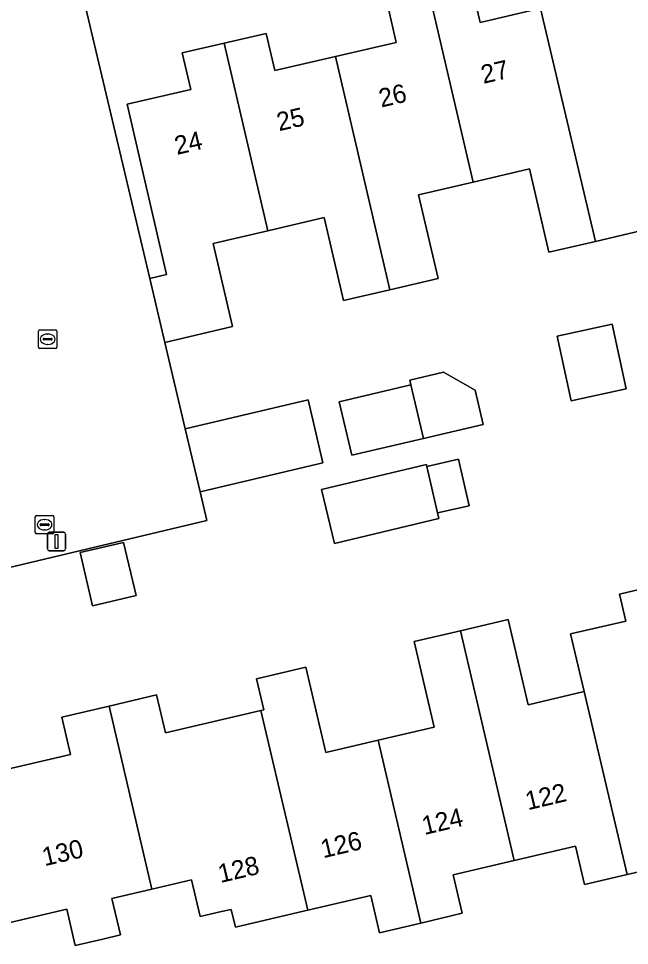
# Model space of a CAD drawing. Extents: x 158455 to 159797, y 387218 to 388672.
# Drawn here: x 159559.8 to 159592.9, y 388119 to 388169.1 of the extents above; entities that cross this region are included whole.
import ezdxf

# ---------------------------------------------------------------- set-up
doc = ezdxf.new("R2010")
doc.units = 0
for name, color, linetype in [('IMGEO_Erf', 7, 'Continuous'), ('IMGEO_Kolk', 7, 'Continuous'), ('IMGEO_Lichtmast', 7, 'Continuous'), ('IMGEO_Muur', 7, 'Continuous'), ('IMGEO_Pand', 7, 'Continuous'), ('IMGEO_Pand_nummerreeks', 7, 'Continuous'), ('IMGEO_Rijbaan_lokaal_open', 7, 'Continuous'), ('IMGEO_Rioolput', 7, 'Continuous')]:
    doc.layers.add(name, color=color, linetype=linetype)

msp = doc.modelspace()

# ---------------------------------------------------------------- linework, layer by layer
at = {"layer": 'IMGEO_Erf'}
for points in [[(159563.063, 388171.505), (159566.945, 388155.045), (159567.858, 388155.261), (159565.715, 388164.473), (159569.161, 388165.275), (159568.702, 388167.248), (159570.972, 388167.776), (159573.247, 388168.306), (159573.716, 388166.292), (159576.998, 388167.055), (159580.281, 388167.819), (159579.821, 388169.799)], [(159584.358, 388170.855), (159584.813, 388168.899), (159587.817, 388169.598)], [(159593.568, 388157.646), (159591.047, 388157.06), (159588.539, 388156.477), (159587.493, 388160.976), (159584.429, 388160.264), (159581.482, 388159.579), (159582.537, 388155.044), (159579.939, 388154.44), (159577.424, 388153.855), (159576.381, 388158.343), (159573.327, 388157.633), (159570.374, 388156.946), (159571.418, 388152.456), (159567.759, 388151.59), (159568.861, 388146.918), (159575.509, 388148.486), (159576.312, 388145.08), (159569.664, 388143.512), (159570.031, 388141.954), (159542.994, 388135.526)], [(159557.31, 388128.06), (159562.655, 388129.311), (159562.183, 388131.329), (159564.74, 388131.928), (159567.312, 388132.53), (159567.793, 388130.475), (159572.961, 388131.685), (159573.11, 388131.72), (159572.717, 388133.4), (159575.391, 388134.026), (159576.471, 388129.416), (159579.294, 388130.077), (159582.332, 388130.788), (159581.249, 388135.41), (159583.757, 388135.997), (159586.336, 388136.601), (159587.413, 388132), (159590.445, 388132.71), (159589.71, 388135.825), (159592.687, 388136.521), (159592.346, 388137.976), (159594.866, 388138.566)], [(159595.069, 388123.349), (159592.762, 388122.809), (159590.453, 388122.268), (159589.966, 388124.35), (159586.662, 388123.577), (159583.36, 388122.804), (159583.849, 388120.718), (159581.61, 388120.194), (159579.369, 388119.669), (159578.897, 388121.686), (159575.491, 388120.889), (159575.326, 388120.85), (159571.575, 388119.972), (159571.351, 388120.932), (159570.833, 388120.811), (159569.674, 388120.539), (159569.207, 388122.532), (159567.052, 388122.027), (159564.902, 388121.524), (159565.363, 388119.552), (159564.41, 388119.329), (159562.918, 388118.98), (159562.458, 388120.941), (159559.155, 388120.168)]]:
    msp.add_lwpolyline(points, dxfattribs=at)
for points in [[(159588.975, 388151.936), (159591.948, 388152.589), (159592.717, 388149.088), (159589.744, 388148.435)], [(159577.193, 388148.386), (159581.075, 388149.301), (159581.015, 388149.552), (159582.838, 388149.982), (159584.537, 388149.005), (159584.972, 388147.163), (159581.757, 388146.405), (159577.876, 388145.49)], [(159576.242, 388143.637), (159581.912, 388144.987), (159581.936, 388144.883), (159583.639, 388145.274), (159584.217, 388142.762), (159582.513, 388142.371), (159582.584, 388142.063), (159576.929, 388140.721)], [(159563.177, 388140.223), (159565.525, 388140.777), (159566.201, 388137.908), (159563.853, 388137.354)]]:
    msp.add_lwpolyline(points, close=True, dxfattribs=at)
at = {"layer": 'IMGEO_Kolk'}
for p, q in [((159560.998, 388152.268), (159561.85, 388152.268)), ((159560.923, 388151.342), (159560.923, 388152.194)), ((159561.182, 388151.762), (159561.182, 388151.774)), ((159561.225, 388151.811), (159561.623, 388151.811)), ((159561.411, 388152.048), (159561.436, 388152.048)), ((159561.666, 388151.774), (159561.666, 388151.762)), ((159561.924, 388152.194), (159561.924, 388151.342)), ((159561.85, 388151.268), (159560.998, 388151.268)), ((159561.62, 388151.725), (159561.222, 388151.725)), ((159561.434, 388151.488), (159561.409, 388151.488))]:
    msp.add_line(p, q, dxfattribs=at)
for points in [[(159560.998, 388152.268), (159561.85, 388152.268)], [(159560.923, 388151.342), (159560.923, 388152.194)], [(159561.924, 388152.194), (159561.924, 388151.342)], [(159561.85, 388151.268), (159560.998, 388151.268)]]:
    msp.add_lwpolyline(points, dxfattribs=at)
for centre, radius, start, end in [((159561, 388152.192), 0.0765, 91.552, 178.448), ((159561, 388152.192), 0.0765, 91.552, 178.448), ((159561.848, 388152.192), 0.0765, 1.552, 88.448), ((159561.848, 388152.192), 0.0765, 1.552, 88.448), ((159561.222, 388151.771), 0.0403, 85.8775, 175.7526), ((159561.219, 388151.761), 0.0366, 178.938, 274.7102), ((159561.623, 388151.768), 0.043, 264.8664, 352.4533), ((159561.627, 388151.773), 0.0386, 1.7309, 96.639), ((159561, 388151.344), 0.0765, 181.552, 268.448), ((159561, 388151.344), 0.0765, 181.552, 268.448), ((159561.848, 388151.344), 0.0765, 271.552, 358.448), ((159561.848, 388151.344), 0.0765, 271.552, 358.448)]:
    msp.add_arc(centre, radius, start, end, dxfattribs=at)
for centre, major_axis, ratio, start_param, end_param in [((159561.41, 388151.768), (-0.387, 0.002), 0.722429, 4.712389, 7.853982), ((159561.435, 388151.768), (-0.39, 0.002), 0.717154, 1.570796, 4.712389)]:
    msp.add_ellipse(centre, major_axis=major_axis, ratio=ratio, start_param=start_param, end_param=end_param, dxfattribs=at)
at = {"layer": 'IMGEO_Lichtmast'}
for p, q in [((159561.406, 388140.429), (159561.406, 388141.229)), ((159561.406, 388141.229), (159561.406, 388140.429)), ((159561.506, 388141.329), (159562.296, 388141.329)), ((159562.296, 388141.329), (159561.506, 388141.329)), ((159562.396, 388141.229), (159562.396, 388140.429)), ((159562.396, 388140.429), (159562.396, 388141.229)), ((159562.296, 388140.329), (159561.506, 388140.329)), ((159561.506, 388140.329), (159562.296, 388140.329))]:
    msp.add_line(p, q, dxfattribs=at)
msp.add_lwpolyline([(159561.826, 388141.204), (159561.976, 388141.204), (159561.976, 388140.454), (159561.826, 388140.454), (159561.826, 388141.204)], dxfattribs=at)
for centre, start, end in [((159561.506, 388141.229), 90, 180), ((159561.506, 388141.229), 90, 180), ((159562.296, 388141.229), 0, 90), ((159562.296, 388141.229), 360, 90), ((159561.506, 388140.429), 180, 270), ((159561.506, 388140.429), 180, 270), ((159562.296, 388140.429), 270, 0), ((159562.296, 388140.429), 270, 0)]:
    msp.add_arc(centre, 0.1, start, end, dxfattribs=at)
at = {"layer": 'IMGEO_Muur'}
for points in [[(159567.759, 388151.59), (159568.861, 388146.918)], [(159542.994, 388135.526), (159570.031, 388141.954)]]:
    msp.add_lwpolyline(points, dxfattribs=at)
at = {"layer": 'IMGEO_Pand'}
for points in [[(159593.022, 388173.859), (159592.574, 388175.88), (159590.284, 388175.347), (159590.754, 388173.329), (159587.408, 388172.551), (159588.087, 388169.661), (159591.047, 388157.06), (159593.568, 388157.646), (159593.448, 388158.161), (159596.404, 388158.849), (159595.248, 388163.817)], [(159588.087, 388169.661), (159587.817, 388169.598), (159584.813, 388168.899), (159584.358, 388170.855), (159582.09, 388170.327), (159584.429, 388160.264), (159587.493, 388160.976), (159588.539, 388156.477), (159591.047, 388157.06)], [(159576.998, 388167.055), (159579.939, 388154.44), (159582.537, 388155.044), (159581.482, 388159.579), (159584.429, 388160.264), (159582.09, 388170.327), (159579.821, 388169.799), (159580.281, 388167.819)], [(159570.972, 388167.776), (159573.327, 388157.633), (159576.381, 388158.343), (159577.424, 388153.855), (159579.939, 388154.44), (159576.998, 388167.055), (159573.716, 388166.292), (159573.247, 388168.306)], [(159570.972, 388167.776), (159568.702, 388167.248), (159569.161, 388165.275), (159565.715, 388164.473), (159567.858, 388155.261), (159566.945, 388155.045), (159567.759, 388151.59), (159571.418, 388152.456), (159570.374, 388156.946), (159573.327, 388157.633)], [(159592.717, 388149.088), (159591.948, 388152.589), (159588.975, 388151.936), (159589.744, 388148.435)], [(159581.075, 388149.301), (159581.757, 388146.405), (159584.972, 388147.163), (159584.537, 388149.005), (159582.838, 388149.982), (159581.015, 388149.552)], [(159581.075, 388149.301), (159577.193, 388148.386), (159577.876, 388145.49), (159581.757, 388146.405)], [(159568.861, 388146.918), (159569.664, 388143.512), (159576.312, 388145.08), (159575.509, 388148.486)], [(159581.936, 388144.883), (159582.513, 388142.371), (159584.217, 388142.762), (159583.639, 388145.274)], [(159581.936, 388144.883), (159581.912, 388144.987), (159576.242, 388143.637), (159576.929, 388140.721), (159582.584, 388142.063), (159582.513, 388142.371)], [(159563.177, 388140.223), (159563.853, 388137.354), (159566.201, 388137.908), (159565.525, 388140.777)], [(159592.762, 388122.809), (159595.069, 388123.349), (159594.586, 388125.413), (159597.751, 388126.173), (159595.61, 388135.61), (159594.866, 388138.566), (159592.346, 388137.976), (159592.687, 388136.521), (159589.71, 388135.825), (159590.445, 388132.71)], [(159592.762, 388122.809), (159590.445, 388132.71), (159587.413, 388132), (159586.336, 388136.601), (159583.757, 388135.997), (159586.662, 388123.577), (159589.966, 388124.35), (159590.453, 388122.268)], [(159579.294, 388130.077), (159581.61, 388120.194), (159583.849, 388120.718), (159583.36, 388122.804), (159586.662, 388123.577), (159583.757, 388135.997), (159581.249, 388135.41), (159582.332, 388130.788)], [(159575.491, 388120.889), (159578.897, 388121.686), (159579.369, 388119.669), (159581.61, 388120.194), (159579.294, 388130.077), (159576.471, 388129.416), (159575.391, 388134.026), (159572.717, 388133.4), (159573.11, 388131.72), (159572.961, 388131.685)], [(159575.491, 388120.889), (159572.961, 388131.685), (159567.793, 388130.475), (159567.312, 388132.53), (159564.74, 388131.928), (159567.052, 388122.027), (159569.207, 388122.532), (159569.674, 388120.539), (159570.833, 388120.811), (159571.351, 388120.932), (159571.575, 388119.972), (159575.326, 388120.85)], [(159559.155, 388120.168), (159562.458, 388120.941), (159562.918, 388118.98), (159564.41, 388119.329), (159565.363, 388119.552), (159564.902, 388121.524), (159567.052, 388122.027), (159564.74, 388131.928), (159562.183, 388131.329), (159562.655, 388129.311), (159557.31, 388128.06)]]:
    msp.add_lwpolyline(points, close=True, dxfattribs=at)
at = {"layer": 'IMGEO_Rijbaan_lokaal_open'}
msp.add_lwpolyline([(159550.66, 388171.1), (159552.164, 388164.756), (159557.023, 388144.249), (159545.841, 388141.595), (159541.782, 388140.634), (159542.994, 388135.526), (159570.031, 388141.954), (159569.664, 388143.512), (159568.861, 388146.918), (159567.759, 388151.59), (159566.945, 388155.045), (159563.063, 388171.505)], dxfattribs=at)
at = {"layer": 'IMGEO_Rioolput'}
for p, q in [((159560.828, 388142.233), (159561.68, 388142.233)), ((159560.753, 388141.307), (159560.753, 388142.159)), ((159561.012, 388141.727), (159561.012, 388141.739)), ((159561.055, 388141.776), (159561.453, 388141.776)), ((159561.241, 388142.013), (159561.266, 388142.013)), ((159561.496, 388141.739), (159561.496, 388141.727)), ((159561.754, 388142.159), (159561.754, 388141.307)), ((159561.68, 388141.233), (159560.828, 388141.233)), ((159561.45, 388141.69), (159561.052, 388141.69)), ((159561.264, 388141.453), (159561.239, 388141.453))]:
    msp.add_line(p, q, dxfattribs=at)
for points in [[(159560.828, 388142.233), (159561.68, 388142.233)], [(159560.753, 388141.307), (159560.753, 388142.159)], [(159561.754, 388142.159), (159561.754, 388141.307)], [(159561.68, 388141.233), (159560.828, 388141.233)]]:
    msp.add_lwpolyline(points, dxfattribs=at)
for centre, radius, start, end in [((159560.83, 388142.157), 0.0765, 91.552, 178.448), ((159560.83, 388142.157), 0.0765, 91.552, 178.448), ((159561.678, 388142.157), 0.0765, 1.552, 88.448), ((159561.678, 388142.157), 0.0765, 1.552, 88.448), ((159561.052, 388141.736), 0.0403, 85.8775, 175.7526), ((159561.049, 388141.726), 0.0366, 178.938, 274.7102), ((159561.453, 388141.733), 0.043, 264.8664, 352.4533), ((159561.457, 388141.738), 0.0386, 1.7309, 96.639), ((159560.83, 388141.309), 0.0765, 181.552, 268.448), ((159560.83, 388141.309), 0.0765, 181.552, 268.448), ((159561.678, 388141.309), 0.0765, 271.552, 358.448), ((159561.678, 388141.309), 0.0765, 271.552, 358.448)]:
    msp.add_arc(centre, radius, start, end, dxfattribs=at)
for centre, major_axis, ratio, start_param, end_param in [((159561.24, 388141.733), (-0.387, 0.002), 0.722429, 4.712389, 7.853982), ((159561.265, 388141.733), (-0.39, 0.002), 0.717154, 1.570796, 4.712389)]:
    msp.add_ellipse(centre, major_axis=major_axis, ratio=ratio, start_param=start_param, end_param=end_param, dxfattribs=at)

# ---------------------------------------------------------------- texts
at = {"layer": 'IMGEO_Pand_nummerreeks'}
for s, rotation, p in [('27', 13.0577, (159584.99, 388165.575)), ('26', 13.055, (159579.465, 388164.294)), ('25', 13.055, (159573.939, 388163.013)), ('24', 13.055, (159568.414, 388161.732)), ('122', 13.2883, (159587.391, 388126.289)), ('124', 13.2883, (159581.797, 388124.95)), ('130', 13.1395, (159561.255, 388123.263)), ('126', 13.2883, (159576.322, 388123.693)), ('128', 13.2883, (159570.771, 388122.355))]:
    msp.add_text(s, height=1, rotation=rotation, dxfattribs=at).set_placement(p)

doc.saveas('drawing.dxf')
